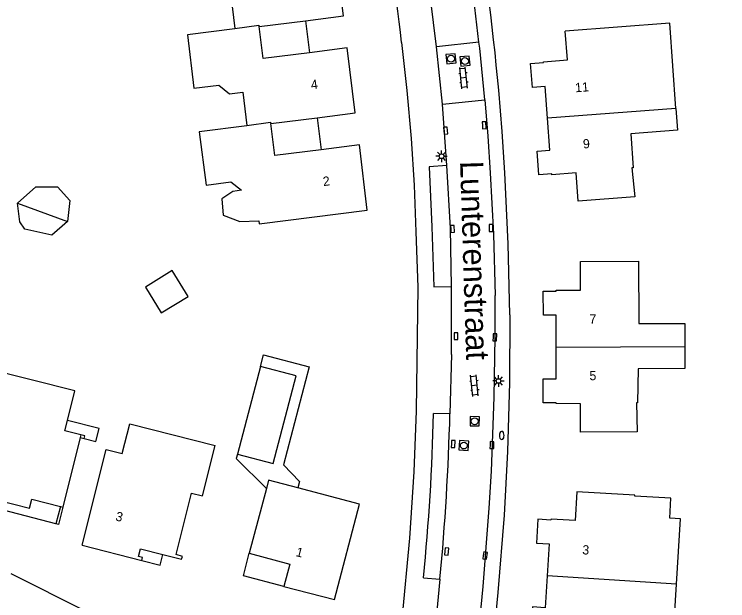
# Model space of a CAD drawing. Extents: x 128000 to 131008, y 398996 to 402500.
# Drawn here: x 128217.7 to 128295, y 399703.6 to 399767.2 of the extents above; entities that cross this region are included whole.
import ezdxf

# ---------------------------------------------------------------- set-up
doc = ezdxf.new("R2010")
doc.units = 0
for name, color, linetype in [('gg-afsc-muur', 7, 'Continuous'), ('gg-anno-huisnummerreeks BGT', 7, 'Continuous'), ('gg-anno-openbare ruimte label', 7, 'Continuous'), ('gg-bbg-bijgebouw', 7, 'Continuous'), ('gg-bbg-gedigitaliseerde bebouwing', 7, 'Continuous'), ('gg-bbg-gedigitaliseerde bijgebouw', 7, 'Continuous'), ('gg-bbg-hoofdgebouw', 7, 'Continuous'), ('gg-bbg-luifel en loopbrug', 7, 'Continuous'), ('gg-bbg-onder overbouw', 7, 'Continuous'), ('gg-bbg-pand overbouw', 7, 'Continuous'), ('gg-bbg-tussenscheiding', 7, 'Continuous'), ('gg-knt-verharding', 7, 'Continuous'), ('gg-knt-verharding nz', 7, 'Continuous'), ('gg-kntw-beschoeiing', 7, 'Continuous'), ('gt-symb-brandkraan', 7, 'Continuous'), ('gt-symb-klinker verharding', 7, 'Continuous'), ('gt-symb-kolk', 7, 'Continuous'), ('gt-symb-lichtmast', 7, 'Continuous'), ('gt-symb-rioolschacht', 7, 'Continuous')]:
    doc.layers.add(name, color=color, linetype=linetype)

# ---------------------------------------------------------------- blocks, each defined once
blk = doc.blocks.new('gt0-LMAST')
at = {"layer": 'gt-symb-lichtmast'}
for p, q in [((-0.182, 0.173), (-0.447, 0.438)), ((-0.005, 0.246), (-0.005, 0.621)), ((0.172, 0.173), (0.437, 0.438)), ((-0.255, -0.004), (-0.63, -0.004)), ((-0.182, -0.181), (-0.447, -0.446)), ((-0.005, -0.254), (-0.005, -0.629)), ((0.437, -0.446), (0.172, -0.181)), ((0.245, -0.004), (0.62, -0.004))]:
    blk.add_line(p, q, dxfattribs=at)
blk.add_circle((-0.005, -0.004), 0.25, dxfattribs=at)
blk = doc.blocks.new('gt0-KOLK')
at = {"layer": 'gt-symb-kolk'}
blk.add_lwpolyline([(0, 0), (0.375, 0), (0.375, 0.4), (-0.375, 0.4), (-0.375, 0), (0, 0)], dxfattribs=at)
blk = doc.blocks.new('gt0-KL1')
at = {"layer": 'gt-symb-klinker verharding'}
for p, q in [((-1.15, 0.3), (1.15, 0.3)), ((-1, -0.3), (-1, 0.3)), ((-0.5, 0.3), (-0.5, 0.45)), ((0, -0.3), (0, 0.3)), ((0.5, 0.3), (0.5, 0.45)), ((1, -0.3), (1, 0.3)), ((-1.15, -0.3), (1.15, -0.3)), ((-0.5, -0.45), (-0.5, -0.3)), ((0.5, -0.45), (0.5, -0.3))]:
    blk.add_line(p, q, dxfattribs=at)
blk = doc.blocks.new('gt0-RS')
at = {"layer": 'gt-symb-rioolschacht'}
blk.add_lwpolyline([(-0.5, -0.5), (0.5, -0.5), (0.5, 0.5), (-0.5, 0.5)], close=True, dxfattribs=at)
blk.add_circle((0, 0), 0.375, dxfattribs=at)
blk = doc.blocks.new('gt0-BR')
at = {"layer": 'gt-symb-brandkraan'}
for centre, radius, start, end in [((-0.244, 0), 0.206, 107.56694, 252.43307), ((0.599, -2.664), 3, 106.89205, 107.56694), ((0, -0.691), 0.938, 73.10799, 106.89205), ((-0.599, -2.664), 3, 72.43309, 73.10799), ((0.244, 0), 0.206, 287.56695, 72.43309), ((0.599, 2.664), 3, 252.43307, 253.10797), ((0, 0.691), 0.938, 253.10797, 286.89206), ((-0.599, 2.664), 3, 286.89206, 287.56695)]:
    blk.add_arc(centre, radius, start, end, dxfattribs=at)

msp = doc.modelspace()

# ---------------------------------------------------------------- linework, layer by layer
at = {"layer": 'gg-afsc-muur'}
msp.add_line((128224.824, 399721.324), (128225.274, 399721.212), dxfattribs=at)
for points in [[(128260.682, 399753.717), (128260.996, 399748.655), (128261.191, 399743.587)], [(128222.942, 399713.77), (128222.479, 399711.91), (128222.203, 399711.979)]]:
    msp.add_lwpolyline(points, dxfattribs=at)
at = {"layer": 'gg-bbg-bijgebouw'}
msp.add_line((128244.374, 399729.023), (128241.865, 399719.529), dxfattribs=at)
msp.add_lwpolyline([(128241.865, 399719.529), (128245.722, 399718.51), (128248.231, 399728.004), (128244.374, 399729.023)], dxfattribs=at)
at = {"layer": 'gg-bbg-gedigitaliseerde bebouwing'}
for points in [[(128240.302, 399776.139), (128240.308, 399776.089), (128235.149, 399775.453), (128235.864, 399769.65), (128238.573, 399769.983), (128239.716, 399769.037), (128241.155, 399769.214), (128241.597, 399765.623)], [(128289.36, 399756.968), (128288.684, 399766.201), (128277.378, 399765.339)], [(128241.597, 399765.623), (128241.603, 399765.573), (128236.445, 399764.938), (128237.156, 399759.156), (128239.866, 399759.488), (128241.009, 399758.541), (128242.448, 399758.718), (128242.893, 399755.107)], [(128242.893, 399755.107), (128242.899, 399755.057), (128237.74, 399754.422), (128238.464, 399748.66)], [(128242.293, 399748.098), (128241.384, 399747.978), (128240.195, 399747.181), (128240.337, 399745.41), (128242.143, 399744.704), (128244.179, 399744.799)], [(128225.046, 399709.641), (128227.663, 399720.037), (128229.398, 399719.595), (128230.215, 399722.806), (128239.449, 399720.466)]]:
    msp.add_lwpolyline(points, dxfattribs=at)
at = {"layer": 'gg-bbg-gedigitaliseerde bijgebouw'}
msp.add_line((128218.038, 399746.686), (128223.473, 399744.727), dxfattribs=at)
for points in [[(128223.473, 399744.727), (128221.757, 399743.22), (128218.841, 399743.871), (128218.306, 399744.663), (128218.038, 399746.686)], [(128231.893, 399737.608), (128233.615, 399734.806), (128236.536, 399736.601), (128234.81, 399739.411), (128231.893, 399737.608)]]:
    msp.add_lwpolyline(points, dxfattribs=at)
at = {"layer": 'gg-bbg-hoofdgebouw'}
for p, q in [((128244.231, 399765.819), (128249.251, 399766.456)), ((128245.491, 399755.312), (128250.502, 399755.948)), ((128224.899, 399721.625), (128224.824, 399721.324)), ((128224.824, 399721.324), (128222.942, 399713.77)), ((128245.008, 399715.805), (128243.151, 399708.78)), ((128222.688, 399713.835), (128222.942, 399713.77)), ((128289.872, 399712.5), (128288.697, 399712.574)), ((128289.425, 399705.447), (128289.872, 399712.5)), ((128225.046, 399709.641), (128231.508, 399708.007))]:
    msp.add_line(p, q, dxfattribs=at)
for points in [[(128249.251, 399766.456), (128253.358, 399766.977), (128252.461, 399774.049), (128248.418, 399773.536)], [(128249.69, 399762.99), (128244.667, 399762.353), (128244.231, 399765.819)], [(128275.458, 399755.905), (128275.201, 399759.34), (128273.819, 399759.239), (128273.608, 399761.829), (128275.004, 399761.92), (128275.013, 399762.022), (128277.625, 399762.228), (128277.378, 399765.339)], [(128250.502, 399755.948), (128254.618, 399756.47), (128253.754, 399763.506), (128249.69, 399762.99)], [(128289.36, 399756.968), (128289.534, 399754.601), (128284.489, 399754.21), (128284.719, 399750.536), (128284.589, 399750.528), (128284.894, 399747.377), (128278.785, 399746.908), (128278.548, 399749.966), (128275.936, 399749.777), (128275.928, 399749.864), (128274.526, 399749.753), (128274.337, 399752.338), (128275.718, 399752.437), (128275.458, 399755.905)], [(128250.942, 399752.482), (128245.927, 399751.846), (128245.491, 399755.312)], [(128244.179, 399744.799), (128244.221, 399744.467), (128255.918, 399745.942), (128255.071, 399753.006), (128250.942, 399752.482)], [(128238.464, 399748.66), (128241.157, 399749.008), (128242.293, 399748.098)], [(128276.385, 399731.067), (128276.387, 399734.579), (128275.002, 399734.583), (128274.987, 399737.181), (128276.385, 399737.167), (128276.402, 399737.267), (128279.022, 399737.276), (128279.01, 399740.398), (128285.311, 399740.417), (128285.333, 399733.668), (128290.334, 399733.655), (128290.328, 399731.13)], [(128290.328, 399731.13), (128290.322, 399728.774), (128285.263, 399728.764), (128285.215, 399725.084), (128285.085, 399725.085), (128285.151, 399721.92), (128279.025, 399721.913), (128279.019, 399724.98), (128276.4, 399724.988), (128276.398, 399725.076), (128274.992, 399725.071), (128274.999, 399727.662), (128276.383, 399727.657), (128276.385, 399731.067)], [(128223.463, 399723.163), (128224.268, 399726.389), (128214.634, 399728.794), (128213.494, 399724.121), (128215.144, 399723.709), (128213.037, 399715.268)], [(128224.899, 399721.625), (128223.186, 399722.052), (128223.463, 399723.163)], [(128233.772, 399708.654), (128235.825, 399708.134), (128235.903, 399708.449), (128235.232, 399708.634), (128236.909, 399715.307), (128238.093, 399715.006), (128239.449, 399720.466)], [(128248.412, 399715.854), (128245.242, 399716.692), (128245.008, 399715.805)], [(128246.911, 399705.195), (128252.379, 399703.758), (128255.094, 399714.088), (128248.412, 399715.854)], [(128284.918, 399714.975), (128284.923, 399715.063), (128278.634, 399715.442), (128278.447, 399712.316), (128275.832, 399712.473), (128275.809, 399712.374), (128274.414, 399712.476), (128274.265, 399709.882), (128275.647, 399709.791), (128275.426, 399706.337)], [(128215.908, 399714.543), (128219.333, 399713.678), (128219.583, 399714.635), (128222.688, 399713.835)], [(128288.697, 399712.574), (128288.806, 399714.734), (128284.918, 399714.975)], [(128231.508, 399708.007), (128231.585, 399708.318), (128231.149, 399708.432), (128231.367, 399709.264), (128233.772, 399708.654)], [(128275.426, 399706.337), (128275.205, 399702.883), (128273.824, 399702.976), (128273.653, 399700.39), (128275.057, 399700.306), (128275.053, 399700.218), (128277.666, 399700.045), (128277.478, 399696.983), (128283.601, 399696.603)], [(128283.587, 399696.41), (128288.829, 399696.029), (128289.425, 399705.447)]]:
    msp.add_lwpolyline(points, dxfattribs=at)
at = {"layer": 'gg-bbg-luifel en loopbrug'}
for p, q in [((128249.251, 399766.456), (128249.69, 399762.99)), ((128250.502, 399755.948), (128250.942, 399752.482)), ((128222.688, 399713.835), (128222.203, 399711.979))]:
    msp.add_line(p, q, dxfattribs=at)
for points in [[(128218.038, 399746.686), (128220.05, 399748.453), (128222.371, 399748.464), (128223.73, 399746.997), (128223.473, 399744.727)], [(128244.374, 399729.023), (128244.707, 399730.282), (128249.653, 399728.975), (128246.845, 399718.349), (128248.593, 399716.538), (128248.412, 399715.854)], [(128225.274, 399721.212), (128226.529, 399720.889), (128226.888, 399722.28), (128223.463, 399723.163)], [(128225.274, 399721.212), (128225.349, 399721.512), (128224.899, 399721.625)], [(128241.865, 399719.529), (128241.733, 399719.029), (128245.008, 399715.805)], [(128222.203, 399711.979), (128215.681, 399713.659), (128215.908, 399714.543)], [(128231.508, 399708.007), (128233.482, 399707.508), (128233.772, 399708.654)]]:
    msp.add_lwpolyline(points, dxfattribs=at)
at = {"layer": 'gg-bbg-onder overbouw'}
msp.add_lwpolyline([(128243.151, 399708.78), (128247.548, 399707.618), (128246.911, 399705.195)], dxfattribs=at)
at = {"layer": 'gg-bbg-pand overbouw'}
msp.add_lwpolyline([(128246.911, 399705.195), (128242.521, 399706.355), (128243.151, 399708.78)], dxfattribs=at)
at = {"layer": 'gg-bbg-tussenscheiding'}
for p, q in [((128289.36, 399756.968), (128275.458, 399755.905)), ((128290.328, 399731.13), (128276.385, 399731.067)), ((128289.425, 399705.447), (128275.426, 399706.337))]:
    msp.add_line(p, q, dxfattribs=at)
for points in [[(128241.597, 399765.623), (128244.178, 399765.979), (128244.197, 399765.82), (128244.231, 399765.819)], [(128242.893, 399755.107), (128245.467, 399755.468), (128245.491, 399755.312)]]:
    msp.add_lwpolyline(points, dxfattribs=at)
at = {"layer": 'gg-knt-verharding'}
for p, q in [((128263.436, 399763.622), (128262.762, 399768.923)), ((128268.028, 399764.118), (128263.436, 399763.622)), ((128264.072, 399757.427), (128263.436, 399763.622)), ((128264.072, 399757.427), (128268.674, 399757.905)), ((128264.56, 399750.76), (128264.072, 399757.427)), ((128261.191, 399743.587), (128261.391, 399737.612)), ((128265.053, 399730.309), (128265.04, 399737.657)), ((128265.053, 399730.309), (128264.888, 399723.898)), ((128264.888, 399723.898), (128263.107, 399723.918)), ((128262.006, 399706.128), (128263.802, 399705.966))]:
    msp.add_line(p, q, dxfattribs=at)
for points in [[(128259.643, 399764.093), (128260.229, 399758.912), (128260.682, 399753.717)], [(128268.674, 399757.905), (128268.124, 399763.491), (128268.028, 399764.118)], [(128271.378, 399734.609), (128271.203, 399742.308), (128270.829, 399750), (128270.533, 399754.468), (128270.17, 399758.932)], [(128268.674, 399757.905), (128268.987, 399753.942), (128269.245, 399749.999), (128269.589, 399743.351), (128269.784, 399736.697)], [(128264.56, 399750.76), (128262.624, 399750.641), (128262.935, 399744.127), (128263.126, 399737.633), (128265.04, 399737.657)], [(128261.391, 399737.612), (128261.217, 399724.193), (128260.967, 399717.595), (128260.494, 399710.401), (128259.691, 399701.617), (128258.891, 399694.784), (128255.435, 399692.775)], [(128267.263, 399694.33), (128267.646, 399697.231), (128268.041, 399700.714), (128268.47, 399705.189), (128269.14, 399713.678), (128269.382, 399717.689), (128269.673, 399725.697), (128269.787, 399732.228), (128269.784, 399736.697)], [(128271.378, 399734.609), (128271.341, 399727.293), (128271.134, 399719.816), (128270.744, 399712.896), (128270.061, 399704.546), (128269.634, 399700.069), (128269.143, 399695.599), (128268.893, 399693.803)], [(128217.336, 399706.583), (128225.431, 399702.525), (128236.333, 399697.426)], [(128263.802, 399705.966), (128263.258, 399700.244), (128262.625, 399695.075)]]:
    msp.add_lwpolyline(points, dxfattribs=at)
for centre, radius, start, end in [((127983.753, 399732.651), 287.62, 5.24259, 13.97251), ((127982.482, 399732.698), 278.933, 6.46255, 13.92844), ((127964.876, 399730.176), 305.046, 6.38846, 12.0965), ((128041.015, 399728.734), 222.145, 354.15934, 358.75777)]:
    msp.add_arc(centre, radius, start, end, dxfattribs=at)
at = {"layer": 'gg-knt-verharding nz'}
msp.add_lwpolyline([(128265.04, 399737.657), (128264.955, 399743.989), (128264.56, 399750.76)], dxfattribs=at)
msp.add_arc((128001.684, 399730.839), 263.295, 354.57923, 358.48933, dxfattribs=at)
at = {"layer": 'gg-kntw-beschoeiing'}
msp.add_arc((127971.478, 399730.795), 331.892, 352.9544, 20.74614, dxfattribs=at)

# ---------------------------------------------------------------- block references
at = {"layer": 'gt-symb-brandkraan', "rotation": -87.82163117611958}
msp.add_blockref('gt0-BR', (128270.493, 399721.537), dxfattribs=at)
at = {"layer": 'gt-symb-klinker verharding'}
for p, rotation in [((128266.364, 399760.268), 95.96703762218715), ((128267.538, 399726.941), 95.96703762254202)]:
    msp.add_blockref('gt0-KL1', p, dxfattribs=dict(at, rotation=rotation))
at = {"layer": 'gt-symb-kolk'}
for p, rotation in [((128268.396, 399755.119), -85.75513794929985), ((128264.219, 399754.543), -85.75513794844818), ((128264.965, 399743.907), -88.39613722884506), ((128269.138, 399743.999), -89.36977184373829), ((128265.331, 399732.293), -90.40106390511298), ((128269.55, 399732.168), -91.43209618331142), ((128265.039, 399720.626), -92.23563689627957), ((128269.233, 399720.504), -91.60386277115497), ((128264.328, 399708.992), -94.30201112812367), ((128268.499, 399708.551), -97.06814005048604)]:
    msp.add_blockref('gt0-KOLK', p, dxfattribs=dict(at, rotation=rotation))
at = {"layer": 'gt-symb-lichtmast'}
for p in [(128263.981, 399751.779), (128270.149, 399727.443)]:
    msp.add_blockref('gt0-LMAST', p, dxfattribs=at)
at = {"layer": 'gt-symb-rioolschacht'}
for p, rotation in [((128265.004, 399762.335), -84.14690869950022), ((128266.511, 399762.082), -84.14690869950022), ((128267.569, 399723.081), -91.2603038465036), ((128266.387, 399720.45), -94.30201112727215)]:
    msp.add_blockref('gt0-RS', p, dxfattribs=dict(at, rotation=rotation))

# ---------------------------------------------------------------- texts
at = {"layer": 'gg-anno-huisnummerreeks BGT'}
for s, rotation, p in [('4', 7, (128249.884, 399759.016)), ('11', 4.3, (128278.48, 399758.704)), ('9', 4.3, (128279.327, 399752.611)), ('2', 6.8, (128251.185, 399748.546)), ('3', 345.8, (128228.595, 399712.353)), ('1', 345.3, (128248.124, 399708.495)), ('3', 356.3, (128279.194, 399708.676))]:
    msp.add_text(s, height=1, rotation=rotation, dxfattribs=at).set_placement(p)
for s, p in [('7', (128279.999, 399733.665)), ('5', (128279.995, 399727.525))]:
    msp.add_text(s, height=1, dxfattribs=at).set_placement(p)
at = {"layer": 'gg-anno-openbare ruimte label'}
msp.add_text('Lunterenstraat', height=2.5, rotation=271.8, dxfattribs=at).set_placement((128265.98, 399751.232))

doc.saveas('drawing.dxf')
